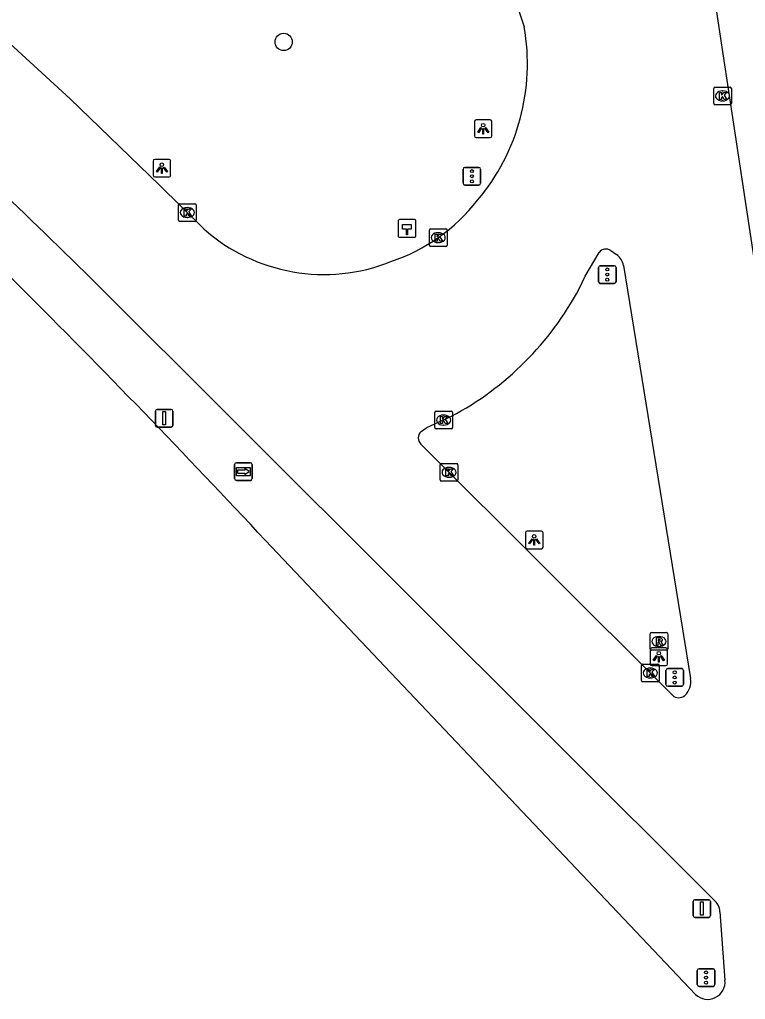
# Model space of a CAD drawing. Extents: x 156414 to 157775, y 382335 to 383765.
# Drawn here: x 157688.1 to 157729.2, y 382391.7 to 382447.2 of the extents above; entities that cross this region are included whole.
import ezdxf

# ---------------------------------------------------------------- set-up
doc = ezdxf.new("R2010")
doc.units = 0
for name, color, linetype in [('IMGEO_Boom', 7, 'Continuous'), ('IMGEO_Hectometerpaal', 7, 'Continuous'), ('IMGEO_Kolk', 7, 'Continuous'), ('IMGEO_Lichtpunt', 7, 'Continuous'), ('IMGEO_Rijbaan_regionaal_gesloten', 7, 'Continuous'), ('IMGEO_Rioolput', 7, 'Continuous'), ('IMGEO_Verkeersbordpaal', 7, 'Continuous'), ('IMGEO_Verkeersregelinstallatiepaal', 7, 'Continuous'), ('IMGEO_Wegwijzer', 7, 'Continuous')]:
    doc.layers.add(name, color=color, linetype=linetype)

msp = doc.modelspace()

# ---------------------------------------------------------------- linework, layer by layer
at = {"layer": 'IMGEO_Boom'}
msp.add_circle((157703.092, 382445.888), 0.489, dxfattribs=at)
at = {"layer": 'IMGEO_Hectometerpaal'}
for p, q in [((157709.578, 382435.748), (157709.578, 382434.907)), ((157709.578, 382435.748), (157709.578, 382434.907)), ((157710.494, 382435.832), (157709.653, 382435.832)), ((157710.494, 382435.832), (157709.653, 382435.832)), ((157710.578, 382434.916), (157710.578, 382435.757)), ((157710.578, 382434.916), (157710.578, 382435.757)), ((157709.662, 382434.832), (157710.503, 382434.832)), ((157709.662, 382434.832), (157710.503, 382434.832))]:
    msp.add_line(p, q, dxfattribs=at)
msp.add_lwpolyline([(157710.103, 382434.976), (157710.043, 382434.976), (157710.043, 382435.281), (157709.823, 382435.281), (157709.823, 382435.55), (157710.323, 382435.55), (157710.323, 382435.281), (157710.103, 382435.281), (157710.103, 382434.976)], dxfattribs=at)
for centre, start, end in [((157709.656, 382435.754), 92.4484, 184.2845), ((157709.656, 382435.754), 92.4484, 184.2845), ((157710.5, 382435.754), 2.4484, 94.2845), ((157710.5, 382435.754), 2.4484, 94.2845), ((157709.656, 382434.91), 182.4484, 274.2845), ((157709.656, 382434.91), 182.4484, 274.2845), ((157710.5, 382434.91), 272.4484, 4.2845), ((157710.5, 382434.91), 272.4484, 4.2845)]:
    msp.add_arc(centre, 0.0779, start, end, dxfattribs=at)
at = {"layer": 'IMGEO_Kolk'}
for p, q in [((157727.448, 382442.406), (157727.448, 382443.258)), ((157727.523, 382443.332), (157728.375, 382443.332)), ((157728.449, 382443.258), (157728.449, 382442.406)), ((157727.936, 382443.112), (157727.961, 382443.112)), ((157728.375, 382442.332), (157727.523, 382442.332)), ((157727.959, 382442.552), (157727.934, 382442.552)), ((157697.134, 382435.804), (157697.134, 382436.656)), ((157697.209, 382436.73), (157698.061, 382436.73)), ((157698.135, 382436.656), (157698.135, 382435.804)), ((157697.622, 382436.51), (157697.647, 382436.51)), ((157698.061, 382435.73), (157697.209, 382435.73)), ((157697.645, 382435.95), (157697.62, 382435.95)), ((157711.346, 382434.383), (157711.346, 382435.235)), ((157711.421, 382435.309), (157712.273, 382435.309)), ((157711.834, 382435.089), (157711.859, 382435.089)), ((157712.347, 382435.235), (157712.347, 382434.383)), ((157711.857, 382434.529), (157711.832, 382434.529)), ((157712.273, 382434.309), (157711.421, 382434.309)), ((157711.65, 382424.052), (157711.65, 382424.904)), ((157711.725, 382424.978), (157712.577, 382424.978)), ((157712.651, 382424.904), (157712.651, 382424.052)), ((157712.138, 382424.758), (157712.163, 382424.758)), ((157712.577, 382423.978), (157711.725, 382423.978)), ((157712.161, 382424.198), (157712.136, 382424.198)), ((157711.961, 382421.096), (157711.961, 382421.948)), ((157712.036, 382422.022), (157712.888, 382422.022)), ((157712.449, 382421.802), (157712.474, 382421.802)), ((157712.962, 382421.948), (157712.962, 382421.096)), ((157712.888, 382421.022), (157712.036, 382421.022)), ((157712.472, 382421.242), (157712.447, 382421.242)), ((157723.357, 382409.735), (157723.357, 382410.587)), ((157723.432, 382410.661), (157724.284, 382410.661)), ((157724.358, 382410.587), (157724.358, 382409.735)), ((157723.845, 382410.441), (157723.87, 382410.441)), ((157724.284, 382409.661), (157723.432, 382409.661)), ((157723.868, 382409.881), (157723.843, 382409.881))]:
    msp.add_line(p, q, dxfattribs=at)
for points in [[(157727.448, 382442.406), (157727.448, 382443.258)], [(157727.523, 382443.332), (157728.375, 382443.332)], [(157728.449, 382443.258), (157728.449, 382442.406)], [(157727.769, 382443.032), (157727.892, 382443.032), (157727.892, 382442.881), (157728.022, 382443.032), (157728.186, 382443.032), (157728.04, 382442.881), (157728.193, 382442.632), (157728.041, 382442.632), (157727.956, 382442.796), (157727.892, 382442.729), (157727.892, 382442.632), (157727.769, 382442.632), (157727.769, 382443.032)], [(157728.375, 382442.332), (157727.523, 382442.332)], [(157697.134, 382435.804), (157697.134, 382436.656)], [(157697.209, 382436.73), (157698.061, 382436.73)], [(157698.135, 382436.656), (157698.135, 382435.804)], [(157697.455, 382436.43), (157697.578, 382436.43), (157697.578, 382436.279), (157697.708, 382436.43), (157697.872, 382436.43), (157697.726, 382436.279), (157697.879, 382436.03), (157697.727, 382436.03), (157697.642, 382436.194), (157697.578, 382436.127), (157697.578, 382436.03), (157697.455, 382436.03), (157697.455, 382436.43)], [(157698.061, 382435.73), (157697.209, 382435.73)], [(157711.346, 382434.383), (157711.346, 382435.235)], [(157711.421, 382435.309), (157712.273, 382435.309)], [(157711.667, 382435.009), (157711.79, 382435.009), (157711.79, 382434.858), (157711.92, 382435.009), (157712.084, 382435.009), (157711.938, 382434.858), (157712.091, 382434.609), (157711.939, 382434.609), (157711.854, 382434.773), (157711.79, 382434.706), (157711.79, 382434.609), (157711.667, 382434.609), (157711.667, 382435.009)], [(157712.347, 382435.235), (157712.347, 382434.383)], [(157712.273, 382434.309), (157711.421, 382434.309)], [(157711.65, 382424.052), (157711.65, 382424.904)], [(157711.725, 382424.978), (157712.577, 382424.978)], [(157712.651, 382424.904), (157712.651, 382424.052)], [(157711.971, 382424.678), (157712.094, 382424.678), (157712.094, 382424.527), (157712.224, 382424.678), (157712.388, 382424.678), (157712.242, 382424.527), (157712.395, 382424.278), (157712.243, 382424.278), (157712.158, 382424.442), (157712.094, 382424.375), (157712.094, 382424.278), (157711.971, 382424.278), (157711.971, 382424.678)], [(157712.577, 382423.978), (157711.725, 382423.978)], [(157711.961, 382421.096), (157711.961, 382421.948)], [(157712.036, 382422.022), (157712.888, 382422.022)], [(157712.282, 382421.722), (157712.405, 382421.722), (157712.405, 382421.571), (157712.535, 382421.722), (157712.699, 382421.722), (157712.553, 382421.571), (157712.706, 382421.322), (157712.554, 382421.322), (157712.469, 382421.486), (157712.405, 382421.419), (157712.405, 382421.322), (157712.282, 382421.322), (157712.282, 382421.722)], [(157712.962, 382421.948), (157712.962, 382421.096)], [(157712.888, 382421.022), (157712.036, 382421.022)], [(157723.357, 382409.735), (157723.357, 382410.587)], [(157723.432, 382410.661), (157724.284, 382410.661)], [(157724.358, 382410.587), (157724.358, 382409.735)], [(157723.678, 382410.361), (157723.801, 382410.361), (157723.801, 382410.21), (157723.931, 382410.361), (157724.095, 382410.361), (157723.949, 382410.21), (157724.102, 382409.961), (157723.95, 382409.961), (157723.865, 382410.125), (157723.801, 382410.058), (157723.801, 382409.961), (157723.678, 382409.961), (157723.678, 382410.361)], [(157724.284, 382409.661), (157723.432, 382409.661)]]:
    msp.add_lwpolyline(points, dxfattribs=at)
for centre, start, end in [((157727.525, 382443.256), 91.552, 178.448), ((157727.525, 382443.256), 91.552, 178.448), ((157728.373, 382443.256), 1.552, 88.448), ((157728.373, 382443.256), 1.552, 88.448), ((157727.525, 382442.408), 181.552, 268.448), ((157727.525, 382442.408), 181.552, 268.448), ((157728.373, 382442.408), 271.552, 358.448), ((157728.373, 382442.408), 271.552, 358.448), ((157697.211, 382436.654), 91.552, 178.448), ((157697.211, 382436.654), 91.552, 178.448), ((157698.059, 382436.654), 1.552, 88.448), ((157698.059, 382436.654), 1.552, 88.448), ((157697.211, 382435.806), 181.552, 268.448), ((157697.211, 382435.806), 181.552, 268.448), ((157698.059, 382435.806), 271.552, 358.448), ((157698.059, 382435.806), 271.552, 358.448), ((157711.423, 382435.233), 91.552, 178.448), ((157711.423, 382435.233), 91.552, 178.448), ((157712.271, 382435.233), 1.552, 88.448), ((157712.271, 382435.233), 1.552, 88.448), ((157711.423, 382434.385), 181.552, 268.448), ((157711.423, 382434.385), 181.552, 268.448), ((157712.271, 382434.385), 271.552, 358.448), ((157712.271, 382434.385), 271.552, 358.448), ((157711.727, 382424.902), 91.552, 178.448), ((157711.727, 382424.902), 91.552, 178.448), ((157712.575, 382424.902), 1.552, 88.448), ((157712.575, 382424.902), 1.552, 88.448), ((157711.727, 382424.054), 181.552, 268.448), ((157711.727, 382424.054), 181.552, 268.448), ((157712.575, 382424.054), 271.552, 358.448), ((157712.575, 382424.054), 271.552, 358.448), ((157712.038, 382421.946), 91.552, 178.448), ((157712.038, 382421.946), 91.552, 178.448), ((157712.886, 382421.946), 1.552, 88.448), ((157712.886, 382421.946), 1.552, 88.448), ((157712.038, 382421.098), 181.552, 268.448), ((157712.038, 382421.098), 181.552, 268.448), ((157712.886, 382421.098), 271.552, 358.448), ((157712.886, 382421.098), 271.552, 358.448), ((157723.434, 382410.585), 91.552, 178.448), ((157723.434, 382410.585), 91.552, 178.448), ((157724.282, 382410.585), 1.552, 88.448), ((157724.282, 382410.585), 1.552, 88.448), ((157723.434, 382409.737), 181.552, 268.448), ((157723.434, 382409.737), 181.552, 268.448), ((157724.282, 382409.737), 271.552, 358.448), ((157724.282, 382409.737), 271.552, 358.448)]:
    msp.add_arc(centre, 0.0765, start, end, dxfattribs=at)
for centre, major_axis, ratio, start_param, end_param in [((157727.935, 382442.832), (-0.387, 0.002), 0.722429, 4.712389, 7.853982), ((157727.96, 382442.832), (-0.39, 0.002), 0.717154, 1.570796, 4.712389), ((157697.621, 382436.23), (-0.387, 0.002), 0.722429, 4.712389, 7.853982), ((157697.646, 382436.23), (-0.39, 0.002), 0.717154, 1.570796, 4.712389), ((157711.833, 382434.809), (-0.387, 0.002), 0.722429, 4.712389, 7.853982), ((157711.858, 382434.809), (-0.39, 0.002), 0.717154, 1.570796, 4.712389), ((157712.137, 382424.478), (-0.387, 0.002), 0.722429, 4.712389, 7.853982), ((157712.162, 382424.478), (-0.39, 0.002), 0.717154, 1.570796, 4.712389), ((157712.448, 382421.522), (-0.387, 0.002), 0.722429, 4.712389, 7.853982), ((157712.473, 382421.522), (-0.39, 0.002), 0.717154, 1.570796, 4.712389), ((157723.844, 382410.161), (-0.387, 0.002), 0.722429, 4.712389, 7.853982), ((157723.869, 382410.161), (-0.39, 0.002), 0.717154, 1.570796, 4.712389)]:
    msp.add_ellipse(centre, major_axis=major_axis, ratio=ratio, start_param=start_param, end_param=end_param, dxfattribs=at)
at = {"layer": 'IMGEO_Lichtpunt'}
for p, q in [((157713.894, 382441.374), (157713.894, 382440.567)), ((157713.894, 382441.374), (157713.894, 382440.567)), ((157714.796, 382441.469), (157713.988, 382441.469)), ((157714.796, 382441.469), (157713.988, 382441.469)), ((157714.89, 382440.567), (157714.89, 382441.374)), ((157714.89, 382440.567), (157714.89, 382441.374)), ((157713.988, 382440.473), (157714.796, 382440.473)), ((157713.988, 382440.473), (157714.796, 382440.473)), ((157695.696, 382439.144), (157695.696, 382438.337)), ((157695.696, 382439.144), (157695.696, 382438.337)), ((157696.598, 382439.239), (157695.79, 382439.239)), ((157696.598, 382439.239), (157695.79, 382439.239)), ((157696.692, 382438.337), (157696.692, 382439.144)), ((157696.692, 382438.337), (157696.692, 382439.144)), ((157695.79, 382438.243), (157696.598, 382438.243)), ((157695.79, 382438.243), (157696.598, 382438.243)), ((157716.785, 382418.097), (157716.785, 382417.29)), ((157716.785, 382418.097), (157716.785, 382417.29)), ((157717.687, 382418.192), (157716.879, 382418.192)), ((157717.687, 382418.192), (157716.879, 382418.192)), ((157717.781, 382417.29), (157717.781, 382418.097)), ((157717.781, 382417.29), (157717.781, 382418.097)), ((157716.879, 382417.196), (157717.687, 382417.196)), ((157716.879, 382417.196), (157717.687, 382417.196)), ((157724.745, 382411.576), (157723.937, 382411.576)), ((157724.745, 382411.576), (157723.937, 382411.576)), ((157723.843, 382411.481), (157723.843, 382410.674)), ((157723.843, 382411.481), (157723.843, 382410.674)), ((157724.839, 382410.674), (157724.839, 382411.481)), ((157724.839, 382410.674), (157724.839, 382411.481)), ((157723.937, 382410.58), (157724.745, 382410.58)), ((157723.937, 382410.58), (157724.745, 382410.58))]:
    msp.add_line(p, q, dxfattribs=at)
for points in [[(157714.268, 382441.038), (157714.307, 382441.01), (157714.119, 382440.748), (157714.081, 382440.775), (157714.268, 382441.038)], [(157714.37, 382440.99), (157714.417, 382440.99), (157714.417, 382440.668), (157714.37, 382440.668), (157714.37, 382440.99)], [(157714.48, 382441.01), (157714.518, 382441.037), (157714.705, 382440.775), (157714.666, 382440.747), (157714.48, 382441.01)], [(157696.07, 382438.808), (157696.109, 382438.78), (157695.921, 382438.518), (157695.883, 382438.545), (157696.07, 382438.808)], [(157696.172, 382438.76), (157696.219, 382438.76), (157696.219, 382438.438), (157696.172, 382438.438), (157696.172, 382438.76)], [(157696.282, 382438.78), (157696.32, 382438.807), (157696.507, 382438.545), (157696.468, 382438.517), (157696.282, 382438.78)], [(157717.159, 382417.761), (157717.198, 382417.733), (157717.01, 382417.471), (157716.972, 382417.498), (157717.159, 382417.761)], [(157717.261, 382417.713), (157717.308, 382417.713), (157717.308, 382417.391), (157717.261, 382417.391), (157717.261, 382417.713)], [(157717.371, 382417.733), (157717.409, 382417.76), (157717.596, 382417.498), (157717.557, 382417.47), (157717.371, 382417.733)], [(157724.217, 382411.145), (157724.256, 382411.117), (157724.068, 382410.855), (157724.03, 382410.882), (157724.217, 382411.145)], [(157724.319, 382411.097), (157724.366, 382411.097), (157724.366, 382410.775), (157724.319, 382410.775), (157724.319, 382411.097)], [(157724.429, 382411.117), (157724.467, 382411.144), (157724.654, 382410.882), (157724.615, 382410.854), (157724.429, 382411.117)]]:
    msp.add_lwpolyline(points, dxfattribs=at)
for centre in [(157714.393, 382441.172), (157696.195, 382438.942), (157717.284, 382417.895), (157724.342, 382411.279)]:
    msp.add_circle(centre, 0.0994, dxfattribs=at)
for centre, start, end in [((157713.988, 382441.374), 90, 180), ((157713.988, 382441.374), 90, 180), ((157714.796, 382441.374), 0, 90), ((157714.796, 382441.374), 0, 90), ((157713.988, 382440.567), 180, 270), ((157713.988, 382440.567), 180, 270), ((157714.796, 382440.567), 270, 0), ((157714.796, 382440.567), 270, 360), ((157695.79, 382439.144), 90, 180), ((157695.79, 382439.144), 90, 180), ((157696.598, 382439.144), 0, 90), ((157696.598, 382439.144), 0, 90), ((157695.79, 382438.337), 180, 270), ((157695.79, 382438.337), 180, 270), ((157696.598, 382438.337), 270, 0), ((157696.598, 382438.337), 270, 360), ((157716.879, 382418.097), 90, 180), ((157716.879, 382418.097), 90, 180), ((157717.687, 382418.097), 0, 90), ((157717.687, 382418.097), 0, 90), ((157716.879, 382417.29), 180, 270), ((157716.879, 382417.29), 180, 270), ((157717.687, 382417.29), 270, 0), ((157717.687, 382417.29), 270, 360), ((157723.937, 382411.481), 90, 180), ((157723.937, 382411.481), 90, 180), ((157724.745, 382411.481), 0, 90), ((157724.745, 382411.481), 0, 90), ((157723.937, 382410.674), 180, 270), ((157723.937, 382410.674), 180, 270), ((157724.745, 382410.674), 270, 0), ((157724.745, 382410.674), 270, 360)]:
    msp.add_arc(centre, 0.0946, start, end, dxfattribs=at)
at = {"layer": 'IMGEO_Rijbaan_regionaal_gesloten'}
for points in [[(157734.799, 382400.27), (157726.822, 382452.956)], [(157715.286, 382451.03), (157716.719, 382446.743)], [(157698.569, 382435.304), (157696.063, 382437.784), (157690.993, 382442.673), (157682.543, 382450.427)], [(157719.831, 382431.912), (157720.171, 382432.618), (157720.966, 382433.972)], [(157721.619, 382434.072), (157721.948, 382433.851)], [(157722.346, 382433.231), (157726.139, 382409.841)], [(157691.825, 382432.845), (157727.446, 382397.332)], [(157710.872, 382423.827), (157711.198, 382424.062), (157712.604, 382424.694)], [(157725.119, 382408.895), (157710.868, 382423.114)], [(157726.426, 382391.952), (157702.061, 382417.663)], [(157727.803, 382396.634), (157728.089, 382392.761)]]:
    msp.add_lwpolyline(points, dxfattribs=at)
for centre, radius, start, end in [((157492.382, 382238.975), 274.95, 44.60572, 50.60669), ((157704.896, 382444.662), 12.005, 319.8885, 9.98), ((157415.968, 382153.421), 392.651, 45.36809, 47.82422), ((157705.806, 382443.399), 10.501, 288.6717, 321.963), ((157705.374, 382442.982), 10.259, 228.4504, 291.7058), ((157721.341, 382433.705), 0.46, 52.8661, 144.5471), ((157721.287, 382432.989), 1.087, 12.8803, 52.5154), ((157304.847, 382047.164), 543.184, 43.00704, 45.11936), ((157704.299, 382440.237), 17.623, 298.1181, 331.8105), ((157711.19, 382423.469), 0.479, 131.6051, 227.752), ((157725.135, 382409.657), 1.021, 311.2518, 10.3668), ((157725.466, 382409.259), 0.503, 226.3556, 312.8128), ((157726.82, 382396.572), 0.985, 3.6273, 50.5487), ((157727.108, 382392.665), 0.986, 226.2837, 5.5994)]:
    msp.add_arc(centre, radius, start, end, dxfattribs=at)
at = {"layer": 'IMGEO_Rioolput'}
for p, q in [((157723.847, 382411.518), (157723.847, 382412.37)), ((157723.922, 382412.444), (157724.774, 382412.444)), ((157724.335, 382412.224), (157724.36, 382412.224)), ((157724.848, 382412.37), (157724.848, 382411.518)), ((157724.358, 382411.664), (157724.333, 382411.664)), ((157724.774, 382411.444), (157723.922, 382411.444))]:
    msp.add_line(p, q, dxfattribs=at)
for points in [[(157723.847, 382411.518), (157723.847, 382412.37)], [(157723.922, 382412.444), (157724.774, 382412.444)], [(157724.436, 382412.142), (157724.184, 382412.144), (157724.184, 382411.744)], [(157724.848, 382412.37), (157724.848, 382411.518)], [(157724.184, 382411.744), (157724.308, 382411.744), (157724.308, 382411.906), (157724.319, 382411.906)], [(157724.362, 382412.063), (157724.308, 382412.063), (157724.308, 382411.982)], [(157724.308, 382411.982), (157724.36, 382411.982)], [(157724.366, 382411.877), (157724.437, 382411.744), (157724.577, 382411.744), (157724.512, 382411.87)], [(157724.774, 382411.444), (157723.922, 382411.444)]]:
    msp.add_lwpolyline(points, dxfattribs=at)
for centre, radius, start, end in [((157723.924, 382412.368), 0.0765, 91.552, 178.448), ((157723.924, 382412.368), 0.0765, 91.552, 178.448), ((157724.435, 382412.032), 0.109, 350.3612, 89.416), ((157724.772, 382412.368), 0.0765, 1.552, 88.448), ((157724.772, 382412.368), 0.0765, 1.552, 88.448), ((157724.318, 382411.853), 0.0533, 26.0293, 88.6989), ((157724.344, 382412.171), 0.19, 274.7715, 282.9687), ((157724.368, 382411.967), 0.0964, 77.0061, 93.1865), ((157724.382, 382412.024), 0.0378, 276.6634, 79.6772), ((157724.433, 382412.032), 0.112, 277.5842, 350.9817), ((157724.417, 382411.817), 0.108, 29.5134, 73.7905), ((157723.924, 382411.52), 0.0765, 181.552, 268.448), ((157723.924, 382411.52), 0.0765, 181.552, 268.448), ((157724.772, 382411.52), 0.0765, 271.552, 358.448), ((157724.772, 382411.52), 0.0765, 271.552, 358.448)]:
    msp.add_arc(centre, radius, start, end, dxfattribs=at)
for centre, major_axis, ratio, start_param, end_param in [((157724.334, 382411.944), (-0.387, 0.002), 0.722429, 4.712389, 7.853982), ((157724.359, 382411.944), (-0.39, 0.002), 0.717154, 1.570796, 4.712389)]:
    msp.add_ellipse(centre, major_axis=major_axis, ratio=ratio, start_param=start_param, end_param=end_param, dxfattribs=at)
at = {"layer": 'IMGEO_Verkeersbordpaal'}
for p, q in [((157695.828, 382424.181), (157695.828, 382424.981)), ((157695.828, 382424.981), (157695.828, 382424.181)), ((157695.928, 382425.081), (157696.718, 382425.081)), ((157696.718, 382425.081), (157695.928, 382425.081)), ((157696.818, 382424.981), (157696.818, 382424.181)), ((157696.818, 382424.181), (157696.818, 382424.981)), ((157696.718, 382424.081), (157695.928, 382424.081)), ((157695.928, 382424.081), (157696.718, 382424.081)), ((157726.279, 382396.423), (157726.279, 382397.223)), ((157726.279, 382397.223), (157726.279, 382396.423)), ((157726.379, 382397.323), (157727.169, 382397.323)), ((157727.169, 382397.323), (157726.379, 382397.323)), ((157727.269, 382397.223), (157727.269, 382396.423)), ((157727.269, 382396.423), (157727.269, 382397.223)), ((157727.169, 382396.323), (157726.379, 382396.323)), ((157726.379, 382396.323), (157727.169, 382396.323))]:
    msp.add_line(p, q, dxfattribs=at)
for points in [[(157696.248, 382424.956), (157696.398, 382424.956), (157696.398, 382424.206), (157696.248, 382424.206), (157696.248, 382424.956)], [(157726.699, 382397.198), (157726.849, 382397.198), (157726.849, 382396.448), (157726.699, 382396.448), (157726.699, 382397.198)]]:
    msp.add_lwpolyline(points, dxfattribs=at)
for centre, start, end in [((157695.928, 382424.981), 90, 180), ((157695.928, 382424.981), 90, 180), ((157696.718, 382424.981), 0, 90), ((157696.718, 382424.981), 360, 90), ((157695.928, 382424.181), 180, 270), ((157695.928, 382424.181), 180, 270), ((157696.718, 382424.181), 270, 0), ((157696.718, 382424.181), 270, 0), ((157726.379, 382397.223), 90, 180), ((157726.379, 382397.223), 90, 180), ((157727.169, 382397.223), 0, 90), ((157727.169, 382397.223), 360, 90), ((157726.379, 382396.423), 180, 270), ((157726.379, 382396.423), 180, 270), ((157727.169, 382396.423), 270, 0), ((157727.169, 382396.423), 270, 0)]:
    msp.add_arc(centre, 0.1, start, end, dxfattribs=at)
at = {"layer": 'IMGEO_Verkeersregelinstallatiepaal'}
for p, q in [((157713.356, 382438.784), (157714.146, 382438.784)), ((157714.146, 382438.784), (157713.356, 382438.784)), ((157713.256, 382437.884), (157713.256, 382438.684)), ((157713.256, 382438.684), (157713.256, 382437.884)), ((157714.246, 382438.684), (157714.246, 382437.884)), ((157714.246, 382437.884), (157714.246, 382438.684)), ((157714.146, 382437.784), (157713.356, 382437.784)), ((157713.356, 382437.784), (157714.146, 382437.784)), ((157721.026, 382433.215), (157721.816, 382433.215)), ((157721.816, 382433.215), (157721.026, 382433.215)), ((157720.926, 382432.315), (157720.926, 382433.115)), ((157720.926, 382433.115), (157720.926, 382432.315)), ((157721.916, 382433.115), (157721.916, 382432.315)), ((157721.916, 382432.315), (157721.916, 382433.115)), ((157721.816, 382432.215), (157721.026, 382432.215)), ((157721.026, 382432.215), (157721.816, 382432.215)), ((157724.746, 382409.509), (157724.746, 382410.309)), ((157724.746, 382410.309), (157724.746, 382409.509)), ((157724.846, 382410.409), (157725.636, 382410.409)), ((157725.636, 382410.409), (157724.846, 382410.409)), ((157725.736, 382410.309), (157725.736, 382409.509)), ((157725.736, 382409.509), (157725.736, 382410.309)), ((157725.636, 382409.409), (157724.846, 382409.409)), ((157724.846, 382409.409), (157725.636, 382409.409)), ((157726.52, 382392.514), (157726.52, 382393.314)), ((157726.52, 382393.314), (157726.52, 382392.514)), ((157726.62, 382393.414), (157727.41, 382393.414)), ((157727.41, 382393.414), (157726.62, 382393.414)), ((157727.51, 382393.314), (157727.51, 382392.514)), ((157727.51, 382392.514), (157727.51, 382393.314)), ((157727.41, 382392.414), (157726.62, 382392.414)), ((157726.62, 382392.414), (157727.41, 382392.414))]:
    msp.add_line(p, q, dxfattribs=at)
for centre in [(157713.751, 382438.574), (157713.751, 382438.284), (157713.751, 382437.994), (157721.421, 382433.005), (157721.421, 382432.715), (157721.421, 382432.425), (157725.241, 382410.199), (157725.241, 382409.909), (157725.241, 382409.619), (157727.015, 382393.204), (157727.015, 382392.914), (157727.015, 382392.624)]:
    msp.add_circle(centre, 0.085, dxfattribs=at)
for centre, start, end in [((157713.356, 382438.684), 90, 180), ((157713.356, 382438.684), 90, 180), ((157714.146, 382438.684), 0, 90), ((157714.146, 382438.684), 360, 90), ((157713.356, 382437.884), 180, 270), ((157713.356, 382437.884), 180, 270), ((157714.146, 382437.884), 270, 0), ((157714.146, 382437.884), 270, 0), ((157721.026, 382433.115), 90, 180), ((157721.026, 382433.115), 90, 180), ((157721.816, 382433.115), 0, 90), ((157721.816, 382433.115), 360, 90), ((157721.026, 382432.315), 180, 270), ((157721.026, 382432.315), 180, 270), ((157721.816, 382432.315), 270, 0), ((157721.816, 382432.315), 270, 0), ((157724.846, 382410.309), 90, 180), ((157724.846, 382410.309), 90, 180), ((157725.636, 382410.309), 0, 90), ((157725.636, 382410.309), 360, 90), ((157724.846, 382409.509), 180, 270), ((157724.846, 382409.509), 180, 270), ((157725.636, 382409.509), 270, 0), ((157725.636, 382409.509), 270, 0), ((157726.62, 382393.314), 90, 180), ((157726.62, 382393.314), 90, 180), ((157727.41, 382393.314), 0, 90), ((157727.41, 382393.314), 360, 90), ((157726.62, 382392.514), 180, 270), ((157726.62, 382392.514), 180, 270), ((157727.41, 382392.514), 270, 0), ((157727.41, 382392.514), 270, 0)]:
    msp.add_arc(centre, 0.1, start, end, dxfattribs=at)
at = {"layer": 'IMGEO_Wegwijzer'}
for p, q in [((157700.315, 382421.163), (157700.315, 382421.963)), ((157700.315, 382421.963), (157700.315, 382421.163)), ((157700.415, 382422.063), (157701.205, 382422.063)), ((157701.205, 382422.063), (157700.415, 382422.063)), ((157701.305, 382421.963), (157701.305, 382421.163)), ((157701.305, 382421.163), (157701.305, 382421.963)), ((157701.205, 382421.063), (157700.415, 382421.063)), ((157700.415, 382421.063), (157701.205, 382421.063))]:
    msp.add_line(p, q, dxfattribs=at)
for points in [[(157700.416, 382421.795), (157701.204, 382421.795), (157701.204, 382421.331), (157700.416, 382421.331), (157700.416, 382421.795)], [(157700.481, 382421.647), (157700.481, 382421.563), (157700.481, 382421.479), (157700.892, 382421.479), (157700.892, 382421.396), (157701.139, 382421.563), (157700.892, 382421.73), (157700.892, 382421.647), (157700.481, 382421.647)]]:
    msp.add_lwpolyline(points, dxfattribs=at)
for centre, start, end in [((157700.415, 382421.963), 90, 180), ((157700.415, 382421.963), 90, 180), ((157701.205, 382421.963), 0, 90), ((157701.205, 382421.963), 360, 90), ((157700.415, 382421.163), 180, 270), ((157700.415, 382421.163), 180, 270), ((157701.205, 382421.163), 270, 0), ((157701.205, 382421.163), 270, 0)]:
    msp.add_arc(centre, 0.1, start, end, dxfattribs=at)

doc.saveas('drawing.dxf')
